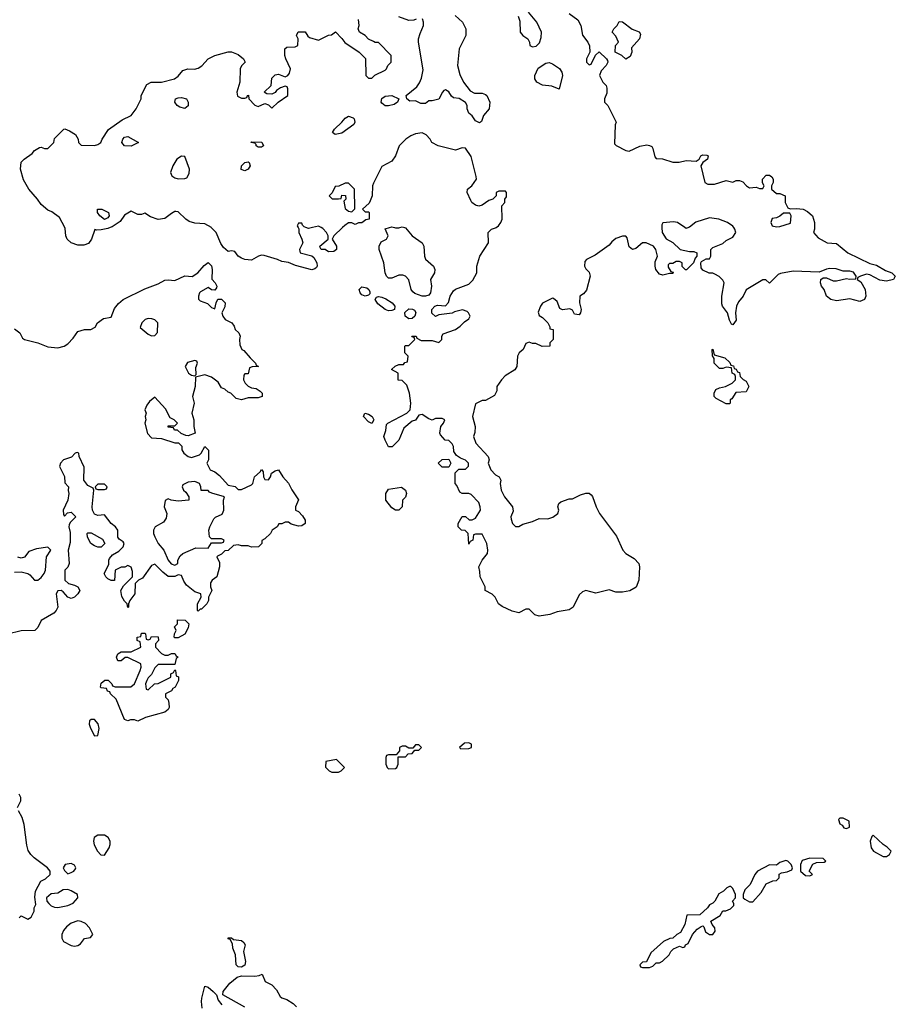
# Model space of a CAD drawing. Header units: inches. Extents: x 2380053 to 2584298, y 380219 to 546618.
# Tile 669 of 788: x 2537882 to 2543122, y 455353 to 461244. Entities that reach past the tile are written whole.
import ezdxf

# ---------------------------------------------------------------- set-up
doc = ezdxf.new("R2010")
doc.units = ezdxf.units.IN
doc.header["$MEASUREMENT"] = 0
for name, color, linetype in [('C5435', 7, 'Continuous'), ('C5436', 7, 'Continuous'), ('C5445', 7, 'Continuous'), ('C5446', 7, 'Continuous')]:
    doc.layers.add(name, color=color, linetype=linetype)

msp = doc.modelspace()

# ---------------------------------------------------------------- linework, layer by layer
at = {"layer": 'C5435', "color": 2}
for points, elevation in [([(2538424.1, 460000), (2538410, 459994), (2538370, 459986), (2538344, 459984), (2538332, 459988), (2538311.3, 459930), (2538294, 459906), (2538265.4, 459894.6), (2538230, 459895.3), (2538190, 459908.7), (2538166, 459930), (2538158, 459950), (2538154.6, 459994.6), (2538151.8, 460000)], 30), ([(2539547.6, 460000), (2539552, 459992), (2539552, 459970), (2539571.3, 459930), (2539576, 459910), (2539557.3, 459870), (2539561, 459850), (2539630.9, 459830.9), (2539642, 459822), (2539659.3, 459790), (2539663, 459770), (2539658, 459762), (2539647.3, 459752.7), (2539630, 459746.9), (2539533.1, 459773.1), (2539490, 459791.2), (2539450, 459797), (2539424, 459810), (2539346, 459834), (2539330, 459835.1), (2539312, 459830), (2539270, 459805.2), (2539230, 459809.2), (2539210, 459817.2), (2539188.7, 459830), (2539170, 459858), (2539150, 459862), (2539130, 459858), (2539102, 459882), (2539085.6, 459905.6), (2539058, 459970), (2539030, 459999.3), (2539028.9, 460000)], 30), ([(2539634.5, 460000), (2539610, 459994), (2539594.4, 460000)], 30), ([(2539813.7, 460000), (2539762, 459950), (2539752, 459930), (2539778, 459890), (2539778, 459870), (2539762, 459858), (2539730, 459855.3), (2539710, 459869), (2539686, 459870), (2539680.4, 459880.4), (2539678, 459890), (2539728, 459930), (2539728, 459950), (2539719, 459970), (2539695.5, 459995.5), (2539686.9, 460000)], 30), ([(2537850, 459394), (2537882, 459370), (2537898, 459338), (2537910.9, 459330.9), (2537990, 459310.8), (2538050, 459286.8), (2538110, 459281), (2538149.1, 459290.9), (2538170, 459304.7), (2538202, 459338), (2538230, 459378), (2538270, 459391), (2538308.7, 459391.3), (2538334.6, 459405.4), (2538348, 459430), (2538384, 459456), (2538430, 459464.7), (2538450, 459516), (2538474.2, 459545.8), (2538502, 459570), (2538630, 459633.4), (2538710, 459664), (2538750, 459684.9), (2538770, 459687.7), (2538810, 459684), (2538870, 459711.3), (2538913.2, 459706.8), (2538948, 459730), (2538985.6, 459774.4), (2539010, 459792), (2539030.7, 459770.7), (2539034, 459750), (2539031.6, 459691.6), (2539052, 459670), (2539062, 459650), (2539059.6, 459640.4), (2539050, 459626), (2539030, 459628.7), (2539010, 459642), (2538964.5, 459615.5), (2538958, 459610), (2538951.3, 459590), (2538952, 459572), (2538962, 459562), (2539005.4, 459545.4), (2539030, 459522), (2539050, 459514), (2539058, 459550), (2539068.7, 459571.3), (2539090, 459572), (2539110.8, 459550.8), (2539110, 459526), (2539092, 459490), (2539098, 459470), (2539112, 459450), (2539151.3, 459430), (2539166, 459410), (2539171.1, 459391.1), (2539194, 459370), (2539202, 459350), (2539198, 459330), (2539199.6, 459299.6), (2539212, 459270), (2539224, 459264), (2539260.5, 459220.5), (2539294, 459190), (2539298, 459178), (2539312, 459170), (2539272.7, 459167.3), (2539258, 459162), (2539250, 459126), (2539230, 459126), (2539223.6, 459116.4), (2539222, 459090), (2539231.3, 459070), (2539250, 459051.3), (2539270, 459041), (2539297.3, 459037.3), (2539322, 459022), (2539334, 459010), (2539334, 458990), (2539310, 458981.2), (2539250, 458982), (2539208.9, 458968.9), (2539178, 458978), (2539146, 459010), (2539130, 459015.3), (2539110, 459034), (2539090, 459042), (2539070, 459075.3), (2539030, 459105.2), (2538990, 459119), (2538934, 459106), (2538932, 459050), (2538916, 458990), (2538926, 458950), (2538911.3, 458890), (2538924.7, 458850), (2538924.7, 458810), (2538932, 458770), (2538890, 458755.3), (2538876.4, 458756.4), (2538848.4, 458768.4), (2538827.3, 458787.3), (2538808.4, 458788.4), (2538802, 458802), (2538770, 458806), (2538770, 458814), (2538810, 458814), (2538826, 458830), (2538806, 458850), (2538782, 458862), (2538755.5, 458915.5), (2538690, 458986), (2538659.6, 458960.4), (2538642, 458938), (2538631.3, 458910), (2538638, 458890), (2538632, 458870), (2538636, 458850), (2538631, 458830), (2538647.5, 458767.5), (2538670, 458742), (2538730, 458738), (2538810, 458712), (2538832.7, 458712.7), (2538851.6, 458691.6), (2538852, 458670), (2538864.7, 458650), (2538890, 458631.3), (2538910, 458624.7), (2538959, 458641), (2538968.9, 458651.1), (2538990, 458691.3), (2539011.3, 458668.7), (2539012, 458610), (2539002, 458590), (2539022, 458550), (2539050, 458538), (2539078, 458518), (2539130, 458458.8), (2539171.6, 458451.6), (2539190, 458434), (2539210, 458434), (2539270, 458462), (2539278, 458470), (2539288, 458510), (2539322, 458538), (2539330, 458552), (2539339.6, 458539.6), (2539342, 458510), (2539350, 458494), (2539370, 458492), (2539382, 458510), (2539388.7, 458531.3), (2539410, 458544.7), (2539430.9, 458550.9), (2539456, 458510), (2539490.6, 458470.6), (2539510, 458432), (2539551.3, 458371.3), (2539532, 458330), (2539532, 458310), (2539550, 458301), (2539575.3, 458275.3), (2539590.6, 458250), (2539590.5, 458230), (2539570, 458216.2), (2539550, 458214), (2539506, 458226), (2539490, 458238), (2539470, 458238), (2539450, 458228), (2539432.7, 458227.3), (2539422, 458210), (2539392, 458190), (2539382, 458170), (2539350, 458138), (2539332, 458128), (2539331.3, 458110), (2539310.5, 458089.5), (2539269, 458089), (2539250, 458095.3), (2539210, 458095.3), (2539190, 458102), (2539162, 458098), (2539130, 458068), (2539110, 458066), (2539090, 458046), (2539065.4, 458034.6), (2539062, 458030), (2539076.9, 457996.9), (2539078, 457970), (2539062, 457910), (2539034, 457890), (2539024.7, 457875.3), (2539024.7, 457850), (2539032, 457830), (2539012, 457790), (2539011.3, 457770), (2539002, 457750), (2538970, 457718), (2538962, 457718), (2538950, 457706), (2538946, 457710), (2538946, 457750), (2538968, 457790), (2538966, 457810), (2538930, 457822), (2538880.1, 457860.1), (2538864.1, 457884.1), (2538850, 457918), (2538830, 457922), (2538810, 457913.2), (2538770, 457913.2), (2538738, 457938), (2538690, 457986), (2538670, 457978), (2538616.9, 457903.1), (2538594, 457890), (2538574, 457870), (2538571.3, 457810), (2538542, 457770), (2538534, 457750), (2538534, 457730), (2538530, 457728), (2538526, 457750), (2538510, 457766), (2538493.6, 457793.6), (2538488, 457830), (2538503.1, 457856.9), (2538558, 457910), (2538556.4, 457943.6), (2538548.4, 457968.4), (2538530, 457978), (2538511.1, 457968.9), (2538490, 457968), (2538454, 457950), (2538450, 457888), (2538430, 457888.7), (2538410, 457898), (2538398, 457910), (2538388, 457930), (2538414.6, 457985.4), (2538415.3, 458010), (2538420.2, 458019.8), (2538438, 458042), (2538475.5, 458064.5), (2538502, 458090), (2538508, 458110), (2538500.4, 458120.4), (2538476.4, 458136.4), (2538468.4, 458148.4), (2538468.7, 458190), (2538455.3, 458210), (2538429.3, 458229.3), (2538390, 458282), (2538350, 458278), (2538330, 458286), (2538318, 458310), (2538315.3, 458330), (2538326, 458430), (2538322, 458442), (2538290, 458458), (2538266, 458490), (2538267.3, 458567.3), (2538238, 458630), (2538235.3, 458650), (2538225.4, 458654.6), (2538214, 458650), (2538192.7, 458627.3), (2538144.7, 458610), (2538126, 458590), (2538121, 458570), (2538151.1, 458511.1), (2538152.7, 458472.7), (2538174, 458450), (2538172, 458428), (2538176, 458410), (2538171.1, 458368.9), (2538142, 458310), (2538143.6, 458283.6), (2538150, 458274), (2538167.3, 458292.7), (2538190, 458298), (2538218, 458270), (2538184.7, 458235.3), (2538178, 458222), (2538176, 458210), (2538184.7, 458175.3), (2538183.6, 458116.4), (2538172, 458070), (2538178, 457990), (2538170.9, 457969.1), (2538152, 457950), (2538152, 457890), (2538174, 457870), (2538210, 457861), (2538230.7, 457850.7), (2538241, 457830), (2538230.6, 457809.4), (2538210.7, 457789.3), (2538190, 457782), (2538170, 457788.7), (2538142, 457822), (2538130, 457828.7), (2538110, 457828), (2538101, 457810), (2538111, 457730), (2538101, 457710), (2538087.1, 457692.9), (2538011, 457650), (2537990, 457608), (2537972, 457590), (2537890, 457588.7), (2537810, 457568.7)], 30), ([(2540000, 458846.3), (2539990, 458828), (2539970, 458838), (2539939, 458870), (2539948, 458890), (2539970, 458884.7), (2539992, 458870), (2540000, 458854)], 30), ([(2537850, 457938), (2537890, 457941), (2537930, 457931.3), (2537942.8, 457922.8), (2537970, 457891.3), (2537990, 457891), (2538010, 457906), (2538029.2, 457930), (2538037.2, 457950), (2538042, 458030), (2538068, 458070), (2538050, 458088), (2537982, 458078), (2537936.9, 458063.1), (2537910, 458028.7), (2537890, 458022), (2537870, 458028.7)], 30), ([(2537868.7, 456530), (2537888.7, 456570), (2537888, 456590), (2537878, 456610)], 34), ([(2537878, 455870), (2537890, 455882), (2537930, 455862), (2537950, 455874), (2537968, 455910), (2537968, 455930), (2537978, 455950), (2537973.6, 455993.6), (2537976, 456030), (2538008, 456090), (2538035.5, 456104.5), (2538064, 456130), (2538064, 456150), (2538049, 456170), (2537969.3, 456229.3), (2537948.7, 456250), (2537933.6, 456273.6), (2537925.2, 456305.2), (2537909.3, 456430), (2537897.2, 456470), (2537874, 456510)], 34), ([(2539230, 455335.3), (2539098, 455410), (2539099, 455430), (2539140.5, 455479.5), (2539183.7, 455516.3), (2539210, 455524), (2539290, 455520.7), (2539315.3, 455524.7), (2539332.7, 455532.7), (2539352, 455490), (2539390.8, 455470.8), (2539419.8, 455439.8), (2539440.7, 455400.7), (2539450, 455391.3), (2539481.4, 455381.4), (2539518, 455358), (2539538, 455338)], 30), ([(2538973.6, 455330), (2538969.2, 455370), (2538971.6, 455390), (2538990, 455462), (2539010, 455456), (2539040.7, 455430), (2539058.8, 455410), (2539070, 455378), (2539091, 455350)], 30)]:
    msp.add_lwpolyline(points, dxfattribs=dict(at, elevation=elevation))
for points, elevation in [([(2539950, 459589.6), (2539930, 459598), (2539919.5, 459610), (2539912.7, 459630), (2539930, 459644.9), (2539958.8, 459638.8), (2539970.6, 459630.6), (2539976.8, 459616.8), (2539976.8, 459603.2), (2539970, 459595.3)], 30), ([(2538650, 459457.2), (2538632, 459450), (2538612, 459430), (2538602, 459402), (2538650, 459362), (2538670, 459352), (2538690, 459354), (2538707.3, 459372.7), (2538708, 459430), (2538690, 459448), (2538673.6, 459453.6)], 30), ([(2538930, 459206), (2538886.4, 459193.6), (2538871.3, 459170), (2538892, 459130), (2538910, 459118), (2538930, 459114), (2538938, 459122), (2538936.4, 459163.6), (2538946, 459190), (2538942, 459202)], 30), ([(2538930, 458482), (2538890, 458478), (2538858, 458462), (2538854, 458450), (2538862, 458430), (2538876.9, 458416.9), (2538894, 458390), (2538894, 458370), (2538830, 458364), (2538788.9, 458368.9), (2538770, 458378), (2538751.6, 458368.4), (2538747.3, 458330), (2538761.6, 458290), (2538759.2, 458260.8), (2538742, 458238), (2538692, 458210), (2538682, 458190), (2538682, 458170), (2538691.3, 458150), (2538711.3, 458110), (2538744, 458070), (2538770, 458011.3), (2538788.3, 457988.3), (2538810, 457981), (2538828, 457990), (2538829.3, 458010.7), (2538843.2, 458036.8), (2538858, 458050), (2538936.4, 458083.6), (2539010, 458082), (2539030, 458114), (2539090, 458114), (2539102, 458118), (2539106, 458130), (2539090, 458138), (2539030, 458138), (2539018, 458150), (2539014, 458190), (2539019, 458210), (2539043.2, 458256.8), (2539052.9, 458267.1), (2539093.6, 458286.4), (2539100.2, 458299.8), (2539104, 458310), (2539102, 458370), (2539108, 458390), (2539032, 458412), (2539018, 458418), (2539010, 458428), (2538967.3, 458427.3), (2538966, 458450), (2538958, 458470)], 30), ([(2538390, 458466), (2538350, 458466), (2538334, 458450), (2538338, 458438), (2538350, 458434), (2538390, 458434), (2538402, 458438), (2538406, 458450)], 30), ([(2538350, 458088.7), (2538330, 458095.3), (2538308, 458110), (2538288.4, 458148.4), (2538286, 458170), (2538290, 458174), (2538310, 458174), (2538376.9, 458136.9), (2538392, 458110), (2538370, 458088.7)], 30), ([(2538810, 457546), (2538806, 457550), (2538808, 457570), (2538818, 457590), (2538808.4, 457611.6), (2538826, 457630), (2538827.3, 457652.7), (2538871.6, 457651.6), (2538894, 457630), (2538890, 457606), (2538870, 457568), (2538830, 457546)], 30), ([(2538650, 457534), (2538662, 457538), (2538670, 457554), (2538711.1, 457551.1), (2538712, 457530), (2538694, 457510), (2538694, 457490), (2538731.6, 457451.6), (2538750, 457442), (2538770, 457442), (2538790, 457452), (2538810, 457452), (2538818, 457438), (2538831.3, 457430), (2538818, 457422), (2538810, 457386), (2538710, 457386), (2538690, 457366), (2538670, 457326), (2538650, 457306), (2538642, 457290), (2538634, 457270), (2538638, 457238), (2538650, 457234), (2538688.4, 457271.6), (2538710, 457272), (2538786, 457310), (2538786, 457330), (2538802, 457338), (2538810, 457354), (2538814, 457350), (2538818, 457318), (2538831.6, 457311.6), (2538832, 457290), (2538812, 457250), (2538798, 457242), (2538790, 457228.7), (2538754, 457210), (2538754, 457190), (2538770, 457174), (2538775.3, 457155.3), (2538776, 457130), (2538770, 457118), (2538750, 457102), (2538634, 457070), (2538590, 457048), (2538570, 457055.3), (2538545.4, 457054.6), (2538530, 457048.7), (2538510, 457058), (2538459.3, 457179.3), (2538426, 457210), (2538422, 457222), (2538407.3, 457227.3), (2538402, 457242), (2538370, 457246), (2538366, 457250), (2538370, 457274), (2538391.6, 457291.6), (2538411.6, 457291.6), (2538434, 457270), (2538438, 457258), (2538452.7, 457252.7), (2538548, 457252), (2538568.4, 457271.6), (2538602, 457350), (2538608, 457370), (2538606, 457390), (2538530, 457428), (2538512.7, 457427.3), (2538490, 457408.7), (2538470, 457408.7), (2538462, 457430), (2538469.3, 457450.7), (2538490, 457462), (2538550, 457462), (2538606, 457490), (2538602, 457522), (2538586, 457530), (2538586, 457550), (2538606, 457554), (2538610, 457574), (2538630, 457574), (2538634, 457570), (2538638, 457538)], 30), ([(2538310, 457057.4), (2538300.4, 457050), (2538297.4, 457030), (2538306.1, 457006.1), (2538330, 456958.8), (2538350, 456961), (2538356.8, 457003.2), (2538352.2, 457032.2), (2538330, 457056.4)], 34), ([(2539778, 456818), (2539714, 456806), (2539712.7, 456772.7), (2539734, 456750), (2539750, 456742), (2539790, 456742), (2539806, 456750), (2539826, 456770)], 34), ([(2538350, 456366), (2538328.2, 456351.8), (2538323, 456330), (2538328, 456308), (2538346.8, 456270), (2538367.9, 456247.9), (2538390, 456246), (2538417, 456290), (2538423.6, 456310), (2538423.6, 456330), (2538411.1, 456351.1), (2538390, 456365.1)], 34), ([(2538190, 456195.3), (2538154, 456190), (2538142, 456170), (2538150, 456154), (2538170, 456134), (2538190, 456142), (2538206, 456150), (2538216.4, 456163.6), (2538218, 456170), (2538210, 456186)], 34), ([(2538170, 456039.3), (2538142.5, 456037.5), (2538110, 456019), (2538070, 456014), (2538042.8, 455990), (2538044.7, 455970), (2538055.9, 455955.9), (2538070, 455942.8), (2538090, 455934), (2538110, 455933.4), (2538170, 455944), (2538202, 455958), (2538229, 455990), (2538228.7, 456010), (2538190, 456033.2)], 34), ([(2538230, 455853.2), (2538190, 455839.3), (2538162.8, 455817.2), (2538144.1, 455795.9), (2538134, 455770), (2538134.8, 455750), (2538144.7, 455730), (2538190, 455706), (2538210, 455701.6), (2538230, 455704.9), (2538245.1, 455714.9), (2538270, 455747.3), (2538306, 455754), (2538319.3, 455770), (2538299.6, 455810), (2538276.4, 455836.4), (2538250, 455849.5)], 34), ([(2539210, 455575.3), (2539190, 455578), (2539178, 455590), (2539172.7, 455650), (2539157.2, 455690), (2539154.6, 455714.6), (2539142, 455742), (2539130, 455746), (2539130, 455752), (2539150, 455752), (2539162, 455742), (2539210, 455734.8), (2539223.5, 455723.5), (2539230.8, 455710), (2539222, 455670), (2539234, 455610), (2539230, 455588)], 30)]:
    msp.add_lwpolyline(points, close=True, dxfattribs=dict(at, elevation=elevation))
at = {"layer": 'C5436', "color": 2, "elevation": 30}
for points in [[(2540000, 461112.7), (2539970, 461128), (2539950, 461148.7), (2539915.3, 461170), (2539908, 461190), (2539914, 461210), (2539910, 461246)], [(2538151.8, 460000), (2538120.4, 460060.4), (2538073.6, 460093.6), (2538050, 460104), (2538010, 460138), (2537989, 460170), (2537937.2, 460230), (2537905.2, 460285.2), (2537886, 460350), (2537890, 460392), (2537908, 460410), (2537957.2, 460442.8), (2537970, 460462), (2538000.4, 460479.6), (2538010, 460482), (2538030, 460474), (2538050, 460474), (2538086, 460510), (2538090, 460534), (2538146, 460590), (2538151.6, 460591.6), (2538179.6, 460579.6), (2538216.9, 460556.9), (2538232, 460530), (2538234, 460510), (2538250, 460494), (2538330, 460492), (2538350, 460498), (2538368, 460510), (2538375.3, 460530), (2538412.9, 460587.1), (2538495.5, 460644.5), (2538550, 460671.3), (2538579, 460710), (2538608, 460770), (2538608, 460790), (2538643.1, 460856.9), (2538668.9, 460871.1), (2538730.9, 460870.9), (2538808, 460890), (2538830, 460906), (2538859, 460941), (2538889.1, 460950.9), (2538927.5, 460947.5), (2538950, 460954.8), (2538972.1, 460967.9), (2539009.5, 461010.5), (2539049.4, 461030.6), (2539130, 461051), (2539150, 461051.3), (2539190, 461036), (2539222, 461010), (2539231.3, 460990), (2539210, 460968), (2539201, 460950), (2539198.8, 460870), (2539182, 460810), (2539186.4, 460786.4), (2539210, 460774), (2539230, 460774), (2539242, 460778), (2539246, 460790), (2539252, 460792), (2539254, 460770), (2539290, 460732), (2539310, 460724.7), (2539350, 460742), (2539370, 460734), (2539390, 460714), (2539429, 460751), (2539486, 460790), (2539486, 460830), (2539482, 460842), (2539470, 460846), (2539443.6, 460836.4), (2539419.6, 460820.4), (2539410, 460808), (2539390, 460798), (2539360.4, 460800.4), (2539346, 460810), (2539386, 460850), (2539390, 460894), (2539410, 460914), (2539430, 460918), (2539470, 460902), (2539486, 460910), (2539496.4, 460923.6), (2539502, 460950), (2539474, 461010), (2539468.7, 461030), (2539468, 461070), (2539480.4, 461079.6), (2539530, 461082), (2539546, 461090), (2539548, 461130), (2539538, 461150), (2539548.4, 461171.6), (2539590, 461172), (2539605.4, 461145.4), (2539616.9, 461136.9), (2539670, 461122), (2539730, 461152), (2539747.3, 461152.7), (2539771.6, 461171.6), (2539810, 461132), (2539827.1, 461107.1), (2539914, 461050), (2539952, 461012), (2539954, 460910), (2539970, 460894), (2539990, 460894), (2540000, 460904.8)], [(2540000, 460265), (2539994, 460250), (2539992, 460190), (2539979.6, 460160.4), (2539972.7, 460147.3), (2539934, 460110), (2539950, 460094), (2539970, 460094), (2539974, 460090), (2539974, 460050), (2539952.7, 460047.3), (2539930, 460028), (2539910, 460028), (2539890, 460018), (2539870, 460028), (2539850, 460028), (2539827.1, 460012.9), (2539813.7, 460000)], [(2539028.9, 460000), (2538990, 460022.7), (2538930, 460026), (2538897.1, 460037.1), (2538876, 460050), (2538830, 460094), (2538816.5, 460096.5), (2538810, 460097.2), (2538790, 460085.2), (2538750, 460054.5), (2538710, 460049.6), (2538664.5, 460064.5), (2538630, 460086), (2538610, 460078), (2538590, 460078), (2538550, 460098), (2538510, 460074), (2538482.8, 460037.2), (2538435.3, 460004.7), (2538424.1, 460000)], [(2539594.4, 460000), (2539584, 460004), (2539574, 460014), (2539570, 460026), (2539550, 460026), (2539542, 460010), (2539547.6, 460000)], [(2539686.9, 460000), (2539670, 460008.7), (2539634.5, 460000)]]:
    msp.add_lwpolyline(points, dxfattribs=at)
at = {"layer": 'C5436', "color": 2}
for points, elevation in [([(2538870, 460713.2), (2538840.1, 460720.1), (2538825.2, 460730), (2538809.6, 460749.6), (2538814, 460770), (2538830, 460777.1), (2538850, 460778.4), (2538881, 460770), (2538891, 460750), (2538890, 460729)], 26), ([(2539770, 460557.2), (2539754, 460570), (2539765.2, 460590), (2539809.5, 460630), (2539830, 460655.5), (2539850, 460666), (2539877.6, 460657.6), (2539884, 460650), (2539887.7, 460630), (2539882.5, 460617.5), (2539810, 460565.6)], 26), ([(2538550, 460486.6), (2538510, 460489.2), (2538494, 460510), (2538499, 460530), (2538510, 460541), (2538530, 460546), (2538594, 460510)], 26), ([(2539310, 460482), (2539298, 460490), (2539298, 460498), (2539290, 460506), (2539266, 460510), (2539270, 460514), (2539330.7, 460510.7), (2539342, 460490), (2539330, 460482)], 26), ([(2538850, 460428), (2538822, 460410), (2538798, 460370), (2538784.7, 460330), (2538792, 460310), (2538810, 460298), (2538830, 460292), (2538870, 460294), (2538882, 460298), (2538896.4, 460323.6), (2538898, 460350), (2538870, 460426)], 30), ([(2539230, 460339.5), (2539207.2, 460347.2), (2539209.3, 460370), (2539230, 460390.5), (2539250, 460393.4), (2539254.8, 460390), (2539261.6, 460370), (2539250, 460349.5)], 26), ([(2539850, 460266), (2539830, 460266), (2539791.6, 460248.4), (2539770, 460246), (2539751.6, 460208.4), (2539734, 460190), (2539752.7, 460172.7), (2539790, 460172), (2539806, 460174), (2539810, 460194), (2539832.7, 460192.7), (2539834, 460170), (2539822, 460158), (2539830, 460114), (2539850, 460098), (2539870, 460094), (2539887.3, 460112.7), (2539886, 460230)], 30), ([(2538390, 460049.6), (2538362, 460070), (2538348, 460090), (2538348, 460110), (2538374, 460110), (2538414, 460090), (2538418, 460070), (2538410, 460058)], 26)]:
    msp.add_lwpolyline(points, close=True, dxfattribs=dict(at, elevation=elevation))
at = {"layer": 'C5445', "color": 2, "elevation": 30}
for points in [[(2540184, 460000), (2540190, 459998), (2540230, 459951), (2540291.3, 459910), (2540301, 459890), (2540304.7, 459830), (2540311.1, 459811.1), (2540358, 459770), (2540366, 459750), (2540364.7, 459730), (2540341, 459690), (2540346, 459650), (2540341, 459610), (2540330, 459595.3), (2540310, 459589), (2540290, 459589), (2540246.6, 459606.6), (2540235.5, 459615.5), (2540225.2, 459630), (2540210, 459688), (2540190, 459708.7), (2540174.6, 459714.6), (2540150, 459715.3), (2540110, 459698), (2540090, 459698), (2540078, 459710), (2540068.7, 459730), (2540062, 459790), (2540034, 459870), (2540034, 459890), (2540044.7, 459915.3), (2540078, 459930), (2540088, 459950), (2540070, 459992), (2540095.3, 460000)], [(2541725, 460000), (2541726.8, 459970), (2541750, 459932), (2541791.3, 459911.3), (2541834, 459870), (2541890, 459858), (2541916.9, 459856.9), (2541934, 459850), (2541934, 459830), (2541923.6, 459816.4), (2541914, 459790), (2541872.7, 459747.3), (2541867.3, 459747.3), (2541847.3, 459767.3), (2541846, 459790), (2541830, 459798), (2541810, 459798), (2541790, 459786), (2541770, 459786), (2541763.6, 459776.4), (2541763.6, 459763.6), (2541778, 459738), (2541792.7, 459732.7), (2541790, 459726), (2541770, 459726), (2541730, 459715.3), (2541710, 459722), (2541689.3, 459749.3), (2541684, 459770), (2541684.7, 459795.3), (2541698, 459830), (2541689, 459870), (2541675.3, 459890), (2541631.3, 459908.7), (2541610, 459909), (2541570, 459875.3), (2541548.7, 459868.7), (2541530, 459886), (2541518, 459938), (2541510, 459948), (2541490, 459948), (2541450, 459934), (2541425.2, 459914.8), (2541410, 459895.3), (2541325.4, 459834.6), (2541274, 459810), (2541263.6, 459796.4), (2541262, 459770), (2541270, 459754), (2541290, 459734), (2541296, 459710), (2541274.8, 459625.2), (2541256.9, 459603.1), (2541234, 459590), (2541232, 459550), (2541242, 459510), (2541238, 459490), (2541230, 459478), (2541202, 459482), (2541190, 459506), (2541174.6, 459514.6), (2541130, 459508), (2541115.3, 459515.3), (2541098, 459558), (2541076.4, 459576.4), (2541070, 459578), (2541010, 459548), (2540998, 459530), (2540985.4, 459494.6), (2540990, 459474), (2541010, 459462), (2541042, 459430), (2541054, 459406), (2541054, 459394), (2541074, 459390), (2541074, 459330), (2541054, 459310), (2541054, 459290), (2541008, 459288), (2540970, 459306), (2540950, 459306), (2540930, 459315.3), (2540910, 459306), (2540894, 459270), (2540872, 459250), (2540862, 459230), (2540858, 459170), (2540844.7, 459150), (2540787.5, 459112.5), (2540764.7, 459090), (2540738, 459050), (2540736.9, 459023.1), (2540723.6, 458996.4), (2540670, 458966), (2540650, 458966), (2540610, 458946), (2540591.3, 458870), (2540606.8, 458810), (2540605.4, 458774.6), (2540598, 458750), (2540611.3, 458710), (2540684.7, 458630), (2540691.3, 458610), (2540686, 458590), (2540701, 458550), (2540730, 458522), (2540752, 458510), (2540762, 458490), (2540758, 458470), (2540762.8, 458430), (2540782.8, 458390), (2540830.8, 458330), (2540836, 458304), (2540822, 458270), (2540823.6, 458256.4), (2540832, 458230), (2540850, 458212), (2540870, 458212), (2540893.6, 458226.4), (2540950, 458241), (2540990, 458258.8), (2541042, 458258), (2541072.9, 458267.1), (2541102, 458290), (2541108.7, 458310), (2541102, 458330), (2541108.7, 458350), (2541120.2, 458359.8), (2541170, 458378), (2541190, 458378), (2541238, 458402), (2541270, 458412), (2541290, 458412), (2541302, 458402), (2541310.8, 458390.8), (2541331, 458330), (2541350.8, 458290), (2541453.2, 458153.2), (2541490.8, 458070), (2541510, 458050.8), (2541559.9, 458019.9), (2541587.3, 457990), (2541590.8, 457970), (2541587.3, 457890), (2541570.5, 457849.5), (2541533.7, 457826.3), (2541490, 457819), (2541450, 457819), (2541410, 457834), (2541330, 457812.7), (2541270, 457829.2), (2541250, 457821.2), (2541230, 457804), (2541194.8, 457730), (2541170, 457712.7), (2541099.3, 457700.7), (2541054.6, 457685.4), (2540990, 457675.6), (2540964.2, 457684.2), (2540930, 457717.2), (2540910, 457717.2), (2540870, 457694.5), (2540830, 457704.5), (2540770, 457734), (2540748, 457750), (2540728, 457790), (2540710, 457808), (2540668, 457830), (2540668, 457850), (2540638, 457910), (2540636.4, 457943.6), (2540628.7, 457970), (2540648.7, 458010), (2540682, 458050), (2540684, 458070), (2540678, 458110), (2540650, 458166), (2540610, 458166), (2540598, 458162), (2540594, 458130), (2540578, 458122), (2540570, 458106), (2540566, 458170), (2540547.3, 458187.3), (2540526, 458190), (2540506, 458210), (2540506, 458230), (2540530, 458272), (2540550, 458272), (2540571.6, 458251.6), (2540590, 458251.3), (2540610, 458262), (2540639, 458310), (2540637.2, 458330), (2540630, 458355.3), (2540583.1, 458403.1), (2540570, 458408.7), (2540530, 458408.7), (2540516.4, 458416.4), (2540498, 458458), (2540488, 458470), (2540488, 458532), (2540510, 458554), (2540550, 458554), (2540567.3, 458572.7), (2540568, 458590), (2540550, 458608), (2540520.2, 458620.2), (2540496.4, 458636.4), (2540480.4, 458660.4), (2540478, 458690), (2540470, 458706), (2540450, 458726), (2540428.9, 458728.9), (2540400.2, 458760.2), (2540395.3, 458770), (2540402, 458810), (2540418, 458830), (2540426, 458850), (2540410, 458858), (2540370, 458858), (2540350, 458849), (2540330, 458855.3), (2540290, 458882), (2540270, 458878), (2540251.1, 458848.9), (2540230, 458842), (2540180.7, 458799.3), (2540150, 458728), (2540110.9, 458689.1), (2540088.9, 458688.9), (2540068.9, 458728.9), (2540062, 458750), (2540073.6, 458786.4), (2540078, 458822), (2540086, 458830), (2540198, 458890), (2540218, 458910), (2540222, 458950), (2540215.3, 459010), (2540198, 459058), (2540170, 459086), (2540147.3, 459087.3), (2540146, 459130), (2540108, 459152), (2540128.4, 459171.6), (2540150, 459182), (2540178, 459182), (2540187.3, 459192.7), (2540202, 459198), (2540206, 459230), (2540186, 459250), (2540186, 459290), (2540190, 459294), (2540210, 459294), (2540246, 459330), (2540242, 459342), (2540230, 459346), (2540228.7, 459351.3), (2540254, 459350), (2540258, 459338), (2540285.4, 459325.4), (2540350, 459324.7), (2540390, 459312), (2540408, 459330), (2540408.9, 459351.1), (2540416.4, 459363.6), (2540490, 459391.3), (2540518, 459410), (2540543.1, 459436.9), (2540570, 459454), (2540578, 459470), (2540568, 459490), (2540559, 459499), (2540532.7, 459507.3), (2540483.6, 459496.4), (2540470, 459488), (2540390, 459478), (2540370, 459468), (2540348.4, 459488.4), (2540348, 459510), (2540366, 459530), (2540383.1, 459536.9), (2540430, 459532), (2540448.9, 459551.1), (2540459, 459590), (2540478, 459622), (2540490, 459632), (2540570, 459662), (2540594.6, 459685.4), (2540618, 459730), (2540618, 459770), (2540635.3, 459830), (2540688, 459910), (2540686, 459970), (2540706, 459990), (2540730, 459998), (2540733, 460000)], [(2540124, 460000), (2540130, 459998), (2540150, 459998), (2540156, 460000)], [(2541884, 460000), (2541870, 459995.3), (2541863, 460000)], [(2542638, 460000), (2542638, 459990), (2542632, 459970), (2542659.6, 459939.6), (2542714, 459910), (2542770, 459904.7), (2542838, 459850), (2542970, 459786), (2543010, 459774.8), (2543063, 459743), (2543102, 459730), (2543122, 459710), (2543112, 459690), (2543070, 459679.3), (2543030, 459685.2), (2542970, 459717.2), (2542950, 459721.2), (2542914, 459710), (2542898, 459702), (2542894, 459690), (2542915.3, 459675.3), (2542941, 459630), (2542946, 459590), (2542938, 459570), (2542910, 459559), (2542850, 459574), (2542770, 459562), (2542735.3, 459570), (2542710, 459589), (2542697.2, 459630), (2542681.2, 459650), (2542674, 459670), (2542675.3, 459690), (2542690, 459698.8), (2542710, 459698.8), (2542750, 459680.7), (2542770, 459680.7), (2542830, 459696), (2542848, 459692), (2542886, 459694), (2542888, 459710), (2542872.7, 459732.7), (2542850, 459739), (2542810, 459739.3), (2542767.5, 459752.5), (2542730, 459755.1), (2542710, 459752.3), (2542667.1, 459732.9), (2542510, 459739.3), (2542434.4, 459725.6), (2542420.7, 459719.3), (2542370, 459668.7), (2542347.3, 459687.3), (2542330, 459688), (2542230, 459628), (2542210.7, 459589.3), (2542183.8, 459556.2), (2542170.7, 459530), (2542166, 459490), (2542170, 459446), (2542150, 459418), (2542142, 459422), (2542130, 459446), (2542117.2, 459490), (2542088.7, 459530), (2542084.7, 459544.7), (2542084, 459590), (2542098, 459670), (2542090, 459686), (2542068.4, 459708.4), (2542042, 459722), (2542030, 459728), (2542008.4, 459728.4), (2541970, 459746), (2541960.4, 459760.4), (2541958, 459790), (2541962, 459798), (2541990, 459814), (2542010, 459814), (2542018, 459830), (2542018, 459870), (2542030, 459882), (2542090, 459904.7), (2542110, 459922), (2542150, 459942), (2542168, 459970), (2542162, 459990), (2542155.3, 460000)], [(2540000, 458854), (2540002, 458850), (2540000, 458846.3)]]:
    msp.add_lwpolyline(points, dxfattribs=at)
at = {"layer": 'C5445', "color": 2}
for points, elevation in [([(2540090, 459502.4), (2540070, 459509.6), (2540024.7, 459544.7), (2540009.4, 459570), (2540016.5, 459583.5), (2540030, 459587.7), (2540050, 459583.1), (2540074, 459574), (2540110.3, 459550.3), (2540127.3, 459530), (2540124.7, 459510), (2540110, 459504.5)], 30), ([(2540210, 459454.5), (2540189.5, 459470), (2540187.2, 459492.8), (2540210, 459513.4), (2540232.8, 459512.8), (2540245.5, 459505.5), (2540253.2, 459493.2), (2540247.3, 459470), (2540230, 459457)], 30), ([(2542110, 458946), (2542050, 458978), (2542038, 458990), (2542038, 459010), (2542048.4, 459031.6), (2542070, 459042), (2542106, 459050), (2542146, 459070), (2542166, 459090), (2542166, 459110), (2542162, 459122), (2542146, 459130), (2542142, 459162), (2542110, 459166), (2542090, 459158), (2542070, 459158), (2542043.1, 459183.1), (2542038, 459190), (2542038, 459218), (2542027.3, 459232.7), (2542026, 459270), (2542030, 459272), (2542038, 459238), (2542102, 459222), (2542132.7, 459192.7), (2542138, 459178), (2542152.7, 459172.7), (2542158, 459158), (2542170, 459154), (2542178, 459138), (2542190, 459134), (2542194, 459110), (2542211.6, 459091.6), (2542230, 459082), (2542244.7, 459050), (2542230, 459018), (2542166.8, 459013.2), (2542143.6, 458976.4), (2542134, 458970), (2542134, 458950), (2542130, 458946)], 30), ([(2540410, 458566), (2540386, 458590), (2540410, 458612), (2540450, 458614), (2540462, 458590), (2540450, 458566)], 30), ([(2540150, 458309), (2540130, 458309.2), (2540110, 458324), (2540074, 458370), (2540073.2, 458410), (2540090, 458436), (2540166.4, 458446.4), (2540191, 458430), (2540196, 458410), (2540190, 458388), (2540172, 458370), (2540171.3, 458330)], 30), ([(2540270, 456906), (2540250, 456906), (2540234, 456886), (2540210, 456886), (2540190, 456898), (2540170, 456898), (2540154, 456890), (2540154, 456870), (2540134, 456846), (2540090, 456846), (2540078, 456842), (2540074, 456830), (2540074, 456790), (2540082, 456770), (2540090, 456762), (2540130, 456764.7), (2540138, 456770), (2540146, 456790), (2540146, 456834), (2540190, 456834), (2540207.3, 456852.7), (2540230, 456854), (2540246, 456874), (2540270, 456874), (2540286, 456890)], 34), ([(2540570, 456918), (2540543.6, 456916.4), (2540514, 456890), (2540522, 456882), (2540570, 456884.7), (2540586, 456890), (2540586, 456910)], 34), ([(2542810, 456466), (2542790, 456466), (2542782, 456458), (2542790, 456434), (2542804.7, 456424.7), (2542814, 456410), (2542830, 456404.7), (2542847.3, 456412.7), (2542846, 456450)], 34), ([(2542990, 456366), (2542982, 456358), (2542972, 456330), (2542978, 456290), (2542992, 456270), (2543050, 456238), (2543070, 456238), (2543088, 456250), (2543098, 456270), (2543073.6, 456293.6), (2543048.9, 456308.9)], 34), ([(2542466.4, 456213.6), (2542430, 456202), (2542410, 456186), (2542370, 456188), (2542298, 456150), (2542282, 456130), (2542254, 456070), (2542222, 456038), (2542211.3, 456010), (2542212, 455990), (2542222, 455982), (2542250, 455966), (2542270, 455966), (2542318.6, 456021.4), (2542350, 456074), (2542388.4, 456091.6), (2542410, 456094), (2542426, 456110), (2542427.3, 456132.7), (2542440.4, 456139.6), (2542474.6, 456145.4), (2542502, 456158), (2542506, 456170), (2542498, 456190), (2542478, 456210)], 34), ([(2542610, 456228), (2542565.4, 456214.6), (2542554, 456190), (2542554, 456150), (2542583.6, 456123.6), (2542610, 456122), (2542626, 456130), (2542606, 456150), (2542628.7, 456191.3), (2542650, 456202), (2542696.4, 456203.6), (2542706, 456210), (2542690, 456226)], 34), ([(2542138, 456058), (2542130, 456058), (2542114, 456050), (2542094, 456030), (2542065.4, 456014.6), (2542042, 455970), (2542030, 455958), (2542010, 455948), (2541998, 455930), (2541951.6, 455888.4), (2541874, 455886), (2541862, 455830), (2541836.9, 455783.1), (2541814, 455770), (2541791.6, 455748.4), (2541772.7, 455747.3), (2541734, 455730), (2541659.6, 455660.4), (2541632.7, 455607.3), (2541610, 455606), (2541594, 455590), (2541598, 455578), (2541610, 455574), (2541650, 455574), (2541670, 455582), (2541690, 455602), (2541710, 455602), (2541728.4, 455611.6), (2541768, 455650), (2541778, 455670), (2541794.6, 455685.4), (2541830, 455702), (2541850, 455694), (2541862, 455698), (2541866, 455710), (2541882, 455718), (2541909, 455771), (2541936.4, 455803.6), (2541960.4, 455819.6), (2541970, 455822), (2541976.9, 455816.9), (2541986.8, 455786.8), (2542010, 455771.3), (2542030, 455771.3), (2542044, 455790), (2542041.2, 455810), (2542026, 455830), (2542018, 455850), (2542074.6, 455885.4), (2542090, 455912), (2542107.3, 455912.7), (2542136.4, 455923.6), (2542156.4, 455943.6), (2542156.4, 455956.4), (2542148, 455970), (2542166, 455990), (2542166, 456010), (2542150, 456046)], 34)]:
    msp.add_lwpolyline(points, close=True, dxfattribs=dict(at, elevation=elevation))
at = {"layer": 'C5446', "color": 2}
for points, elevation in [([(2540253.7, 461246.3), (2540239.8, 461240.2), (2540210, 461239.3), (2540150, 461260.7)], 26), ([(2540488.1, 461268.1), (2540531.3, 461230), (2540552, 461190), (2540551.3, 461150), (2540511, 461070), (2540502, 460970), (2540515.2, 460915.2), (2540537.3, 460870), (2540578.4, 460818.4), (2540604.5, 460804.5), (2540650, 460804), (2540670, 460796), (2540678, 460790), (2540696, 460750), (2540691.3, 460710), (2540658, 460670), (2540645.4, 460634.6), (2540634, 460626), (2540610, 460639), (2540589.3, 460669.3), (2540570, 460684), (2540559.3, 460710), (2540559.3, 460730), (2540549.4, 460749.4), (2540511.8, 460771.8), (2540477.2, 460777.2), (2540465.6, 460785.6), (2540450, 460813.2), (2540430, 460824), (2540419.6, 460820.4), (2540411.3, 460810), (2540390.9, 460769.1), (2540350, 460758), (2540330, 460758), (2540310, 460742), (2540283.1, 460743.1), (2540250, 460758), (2540216.4, 460756.4), (2540198, 460770), (2540195.3, 460790), (2540258.6, 460841.4), (2540274, 460866), (2540285.6, 460894.4), (2540296.6, 460943.4), (2540269.6, 461110), (2540269.6, 461130.4), (2540277.7, 461162.3), (2540297.6, 461210), (2540298.4, 461230), (2540291.8, 461250)], 26), ([(2540864.7, 461264.7), (2540876, 461236), (2540878, 461170), (2540892, 461150), (2540922, 461130), (2540932, 461110), (2540934, 461090), (2540950, 461082), (2540973.6, 461086.4), (2540993.6, 461106.4), (2541003.1, 461136.9), (2541004, 461170), (2540977.2, 461230), (2540926, 461290)], 30), ([(2541170, 461281), (2541222.8, 461242.8), (2541240.7, 461210), (2541250.8, 461150.8), (2541282, 461110), (2541292.7, 461087.3), (2541294, 461050), (2541274, 461010), (2541274, 460990), (2541290, 460974), (2541302, 460978), (2541327.3, 461032.7), (2541350, 461052), (2541394, 461010), (2541399.6, 460999.6), (2541402, 460990), (2541392, 460970), (2541361, 460939), (2541352, 460910), (2541372, 460870), (2541390.9, 460850.9), (2541395.3, 460835.3), (2541395.3, 460804.7), (2541382, 460770), (2541382, 460750), (2541402, 460730), (2541451.1, 460631.1), (2541444.7, 460615.3), (2541442, 460502), (2541451.6, 460491.6), (2541510, 460462), (2541530, 460458), (2541592.9, 460487.1), (2541635.3, 460495.3), (2541651.6, 460491.6), (2541664.7, 460484.7), (2541670, 460474), (2541683.6, 460423.6), (2541690, 460414), (2541728.7, 460411.3), (2541790, 460391), (2541828.9, 460391.1), (2541870, 460401), (2541930, 460398), (2541948, 460410), (2541958, 460430), (2541970, 460434.8), (2541994.4, 460434.4), (2542002, 460430), (2541998, 460410), (2541970.9, 460389.1), (2541958, 460370), (2541982, 460270), (2541999.6, 460259.6), (2542040.4, 460259.6), (2542110, 460281), (2542150, 460272), (2542170, 460282), (2542190, 460282), (2542210, 460274), (2542232, 460250), (2542250, 460238), (2542290, 460242), (2542310, 460234), (2542330, 460234), (2542338, 460250), (2542328, 460268), (2542328, 460290), (2542350, 460314), (2542370, 460314), (2542383.6, 460303.6), (2542392, 460290), (2542392, 460270), (2542382, 460250), (2542382, 460230), (2542410, 460204.7), (2542430, 460204.7), (2542462, 460190), (2542462, 460150), (2542478, 460118), (2542492, 460112), (2542530, 460114.8), (2542570.4, 460110.4), (2542597.1, 460097.1), (2542626, 460070), (2542638, 460030), (2542638, 460000)], 30), ([(2540000, 460904.8), (2540007.3, 460912.7), (2540070, 460942), (2540078, 460950), (2540086, 460970), (2540106, 460990), (2540106, 461030), (2540030, 461108), (2540008.4, 461108.4), (2540000, 461112.7)], 30), ([(2540733, 460000), (2540748, 460010), (2540762, 460030), (2540768.7, 460050), (2540768, 460130), (2540786, 460150), (2540786, 460170), (2540795.3, 460184.7), (2540795.3, 460210), (2540790, 460218), (2540750, 460218), (2540734, 460210), (2540734, 460190), (2540714, 460170), (2540690, 460162), (2540650, 460134), (2540630, 460129.2), (2540610, 460134), (2540588.7, 460150), (2540582, 460162), (2540559, 460210), (2540562, 460230), (2540588.7, 460250), (2540615.3, 460290), (2540614.6, 460305.4), (2540584.7, 460424.7), (2540550, 460475.3), (2540530, 460478), (2540490, 460464), (2540386, 460490), (2540348, 460510), (2540338, 460530), (2540314.6, 460554.6), (2540290, 460568), (2540250, 460562), (2540222, 460550), (2540192, 460530), (2540152, 460490), (2540131, 460429), (2540110, 460398), (2540050, 460366), (2540002, 460270), (2540000, 460265)], 30), ([(2540095.3, 460000), (2540110, 460004.7), (2540124, 460000)], 30), ([(2540156, 460000), (2540170, 460004.7), (2540184, 460000)], 30), ([(2541863, 460000), (2541818, 460030), (2541795.5, 460035.5), (2541730, 460028), (2541724, 460016), (2541725, 460000)], 30), ([(2542155.3, 460000), (2542150, 460008), (2542118, 460030), (2542066, 460050), (2542010, 460059.3), (2541928.1, 460031.9), (2541890, 460002), (2541884, 460000)], 30)]:
    msp.add_lwpolyline(points, dxfattribs=dict(at, elevation=elevation))
for points, elevation in [([(2541510, 461008), (2541486, 461030), (2541446, 461050), (2541448, 461090), (2541466, 461110), (2541450, 461146), (2541428, 461170), (2541438, 461190), (2541458, 461210), (2541470, 461234), (2541490, 461232), (2541547.9, 461187.9), (2541590, 461171.3), (2541596.9, 461156.9), (2541590.9, 461129.1), (2541543.6, 461076.4), (2541544.7, 461050), (2541535.3, 461024.7)], 30), ([(2541110, 460828), (2541066.6, 460846.6), (2541010, 460851.8), (2540976, 460870), (2540965.1, 460890), (2540965.6, 460910), (2540985.3, 460954.7), (2541030, 460984), (2541050, 460987.7), (2541070, 460980.5), (2541111.6, 460951.6), (2541125.5, 460930), (2541130.6, 460910)], 26), ([(2540090, 460729.3), (2540069.6, 460729.6), (2540050, 460744), (2540046, 460750), (2540048.2, 460771.8), (2540070, 460785.5), (2540110, 460790.4), (2540150.8, 460770.8), (2540142, 460750), (2540123.5, 460736.5)], 26), ([(2542452.7, 460087.3), (2542431.6, 460068.4), (2542410, 460058), (2542385.4, 460054.6), (2542378, 460030), (2542386, 460010), (2542410, 460004), (2542430, 460006.8), (2542494, 460026), (2542498, 460070), (2542490, 460086)], 30)]:
    msp.add_lwpolyline(points, close=True, dxfattribs=dict(at, elevation=elevation))

doc.saveas('drawing.dxf')
